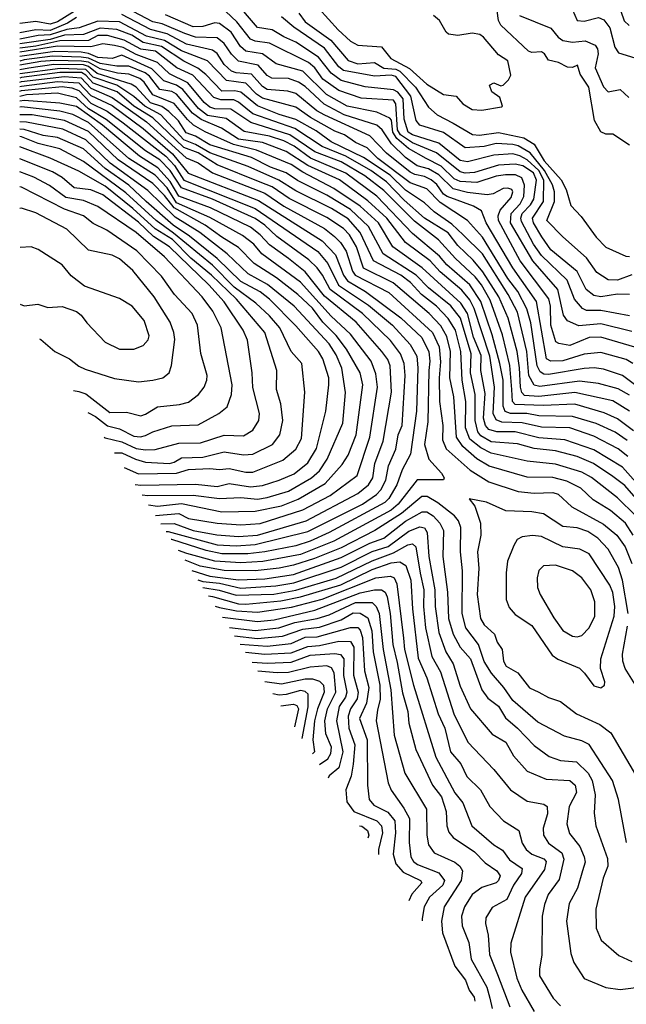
# Model space of a CAD drawing. Extents: x 1308313 to 1441400, y 959662 to 1036319.
# Tile 461 of 656: x 1398437 to 1400981, y 965365 to 969498. Entities that reach past the tile are written whole.
import ezdxf

# ---------------------------------------------------------------- set-up
doc = ezdxf.new("R2010")
doc.units = 0

msp = doc.modelspace()

# ---------------------------------------------------------------- linework, layer by layer
at = {"layer": '0CON10XD'}
for points in [[(1401065, 968109.8), (1400875, 968165.8), (1400825, 968163.9), (1400745, 968130), (1400698.1, 968138.1), (1400685.8, 968145.8), (1400664.1, 968215), (1400663.6, 968295), (1400655.9, 968325.9), (1400536.4, 968485), (1400444.6, 968655), (1400443.4, 968675), (1400452, 968698), (1400498.1, 968751.9), (1400505.9, 968775.9), (1400500.7, 968785), (1400485, 968791), (1400465, 968788.8), (1400423.4, 968766.6), (1400397.8, 968762.2), (1400315, 968772.8), (1400255, 968787.8), (1400195, 968847.2), (1400151.6, 968871.6), (1400104.3, 968885), (1400055, 968919.2), (1399996.6, 968976.6), (1399957.5, 969035), (1399935.1, 969055.1), (1399798.3, 969098.3), (1399713.4, 969143.4), (1399635, 969216.8), (1399605.9, 969235.9), (1399565, 969250.2), (1399495, 969252.6), (1399475, 969263.5), (1399437.1, 969307.1), (1399355, 969323.9), (1399325, 969352.7), (1399295, 969398.4), (1399265, 969421.6), (1399175, 969424.9), (1399129.1, 969439.1), (1399035, 969479.8), (1398995, 969488.9), (1398885.8, 969545.8)], [(1400995, 968344.3), (1400945, 968345.2), (1400875, 968335.2), (1400845, 968339.6), (1400812.4, 968365), (1400775, 968440.5), (1400665, 968532.5), (1400627, 968587), (1400591.7, 968645), (1400587.8, 968665), (1400633.8, 968735), (1400635.8, 968824.2), (1400614.1, 968865), (1400565, 968910.1), (1400535, 968926.6), (1400505, 968934.3), (1400425, 968929.7), (1400315, 968900.9), (1400285, 968906.9), (1400195, 968979.9), (1400085, 969013.8), (1400066.6, 969025), (1400050.1, 969080.1), (1400045.3, 969165), (1400023.7, 969193.7), (1400005, 969203.6), (1399886, 969216), (1399785, 969242.6), (1399743.2, 969273.2), (1399690.6, 969340.6), (1399595, 969402.9), (1399545.1, 969425.1), (1399495.4, 969455.4), (1399435, 969464.8), (1399335, 969583.1)], [(1399691.6, 969545), (1399772.9, 969455), (1399825, 969407.3), (1399855, 969390.8), (1399955, 969383.1), (1399994.3, 969334.3), (1400072.6, 969292.6), (1400145, 969227), (1400215, 969183.1), (1400267.1, 969177.1), (1400295, 969144.2), (1400335, 969120.5), (1400375, 969118.5), (1400458.3, 969131.7), (1400462.5, 969135), (1400450.7, 969170.7), (1400416.7, 969195), (1400407, 969223), (1400425, 969233.3), (1400455, 969220), (1400465, 969222.5), (1400487.5, 969245), (1400497.5, 969265), (1400483.8, 969325), (1400445, 969350), (1400381.9, 969425), (1400366.9, 969435), (1400335, 969441.5), (1400275, 969431.9), (1400235, 969437.6), (1400225.2, 969445.2), (1400197.8, 969495), (1400172.7, 969515)], [(1400995, 968970.5), (1400925, 969017.3), (1400895, 969017.5), (1400875, 969027.2), (1400847.8, 969075), (1400824.3, 969215), (1400788.5, 969268.5), (1400777.2, 969307.2), (1400755, 969297.3), (1400735, 969298.2), (1400697.4, 969317.4), (1400655, 969328.5), (1400637.8, 969355), (1400625, 969363), (1400585, 969359.5), (1400571.1, 969365), (1400454.4, 969475), (1400445.5, 969495), (1400435, 969565.5)], [(1400944.5, 969574.5), (1400972.8, 969492.8), (1400993.6, 969473.6)], [(1398665, 969531.7), (1398595, 969488.3), (1398565, 969479.2), (1398505, 969490.1), (1398437, 969481.3)], [(1398675, 969507.4), (1398636.9, 969483.1), (1398565, 969452.5), (1398505, 969455.4), (1398437, 969443.1)], [(1401008.4, 968055), (1400981.3, 968071.3), (1400875, 968100.3), (1400805, 968093.9), (1400715, 968066.2), (1400665, 968064.3), (1400646.7, 968075), (1400604.7, 968314.7), (1400505, 968456), (1400393.1, 968645), (1400373.4, 968695), (1400340.4, 968715), (1400230.4, 968755), (1400215, 968766.1), (1400186.5, 968806.5), (1400162.8, 968825), (1400135, 968840.3), (1400095, 968847.8), (1400075, 968857.9), (1399975, 968937.8), (1399905, 969010.9), (1399716.7, 969096.7), (1399683.5, 969115), (1399595, 969188.6), (1399562.2, 969197.8), (1399475, 969204.1), (1399455, 969218), (1399408.8, 969268.8), (1399345, 969274.2), (1399325, 969282.2), (1399295, 969309.8), (1399265.3, 969355.3), (1399245, 969369.3), (1399136.7, 969395), (1399055, 969438.1), (1398985, 969456), (1398865, 969518.9)], [(1401005, 968188.7), (1400875, 968221.6), (1400782.5, 968212.5), (1400734, 968234), (1400717.3, 968257.3), (1400694.8, 968365), (1400588.9, 968485), (1400495.9, 968645), (1400497.8, 968685), (1400536.4, 968725), (1400551.2, 968755), (1400553.8, 968803.8), (1400543.7, 968833.7), (1400516.2, 968846.2), (1400475, 968846.2), (1400435, 968840.5), (1400355, 968814.2), (1400285, 968818.7), (1400259.6, 968829.6), (1400205, 968882.6), (1400141.4, 968915), (1400067.8, 968957.8), (1400018.8, 968998.8), (1400002.7, 969025), (1399995.8, 969075.8), (1399989.5, 969085), (1399935, 969109.5), (1399810.8, 969135), (1399724.2, 969184.2), (1399625, 969281.2), (1399513, 969313), (1399455, 969354.6), (1399385, 969365.7), (1399362.7, 969385), (1399323.8, 969445), (1399275, 969481.9), (1399255, 969485.2), (1399205, 969469.2), (1399165, 969467.5), (1399048.2, 969518.2)], [(1400995, 968254.5), (1400875, 968277.9), (1400815, 968277), (1400797.2, 968285), (1400763.6, 968325), (1400733.3, 968405), (1400625, 968507.4), (1400592.6, 968555), (1400541.3, 968651.3), (1400538.3, 968665), (1400545, 968684.8), (1400580, 968720), (1400594, 968745), (1400605.1, 968824.9), (1400592.3, 968855), (1400547.2, 968885), (1400515, 968891.9), (1400445, 968887.3), (1400345, 968856.9), (1400305, 968853.9), (1400285, 968858.5), (1400185, 968938.4), (1400085, 968980.7), (1400033.9, 969015), (1400022.2, 969035), (1400014.8, 969145), (1400005, 969159.7), (1399869, 969169), (1399775, 969200.3), (1399708.4, 969248.4), (1399675, 969295.5), (1399647.9, 969317.9), (1399485, 969398.5), (1399425, 969407.2), (1399405.7, 969415.7), (1399348.4, 969488.4), (1399301.8, 969531.8)], [(1401005, 968426.7), (1400945, 968404.3), (1400905, 968406.1), (1400857.3, 968437.3), (1400815, 968498.4), (1400715, 968586.5), (1400648.1, 968655), (1400680.5, 968735), (1400680.2, 968775), (1400672.2, 968805), (1400638.9, 968865), (1400578.4, 968938.4), (1400528.4, 968968.4), (1400505, 968974), (1400435, 968977.7), (1400385, 968965.6), (1400305, 968960.6), (1400214.2, 969024.2), (1400115, 969055.7), (1400100.4, 969075), (1400077.4, 969177.4), (1400015, 969259.9), (1399995, 969264.7), (1399925, 969260.4), (1399795, 969284), (1399775, 969299.7), (1399715, 969378), (1399586.7, 969466.7), (1399535, 969510)], [(1399607.6, 969525), (1399635, 969488.3), (1399741.3, 969411.3), (1399815, 969326.2), (1399855, 969312.4), (1399925, 969317.7), (1399963.7, 969293.7), (1400015, 969289.6), (1400031.5, 969281.5), (1400096.5, 969215), (1400151.1, 969131.1), (1400188.3, 969098.3), (1400255, 969063.8), (1400336, 969016), (1400365, 969012.8), (1400445, 969024.9), (1400552, 969002), (1400595, 968975.4), (1400637.4, 968905), (1400708.5, 968825), (1400729, 968785), (1400748.3, 968718.3), (1400792.4, 968672.4), (1400855, 968584.6), (1400895, 968543.6), (1400980, 968505), (1400995, 968503.6)], [(1400533.8, 969515), (1400665, 969462.1), (1400695, 969424.7), (1400715, 969411), (1400755, 969403.9), (1400808.5, 969408.5), (1400850.8, 969390.8), (1400860.9, 969375), (1400863, 969355), (1400850.3, 969295), (1400885.9, 969215.9), (1400905, 969194.6), (1400955, 969204.6), (1400991.6, 969171.6)], [(1400755, 969538.9), (1400775, 969493.9), (1400805, 969491.7), (1400865, 969506.7), (1400887.5, 969497.5), (1400912.9, 969462.9), (1400932.7, 969382.7), (1400948.5, 969358.5), (1401035, 969332.4)], [(1401175, 967846.5), (1400965, 968004.8), (1400885, 968030.8), (1400846.2, 968036.1), (1400804.5, 968034.5), (1400655, 968009.2), (1400635, 968010.2), (1400619.6, 968019.6), (1400607.1, 968045), (1400581.1, 968225), (1400564.6, 968284.6), (1400526.4, 968356.4), (1400485, 968411), (1400378.8, 968585), (1400315.1, 968655.1), (1400200, 968730), (1400145, 968788.2), (1400075, 968813.7), (1399939.6, 968915), (1399895, 968959.6), (1399845, 968982.5), (1399798.9, 969015), (1399759.4, 969029.4), (1399656.6, 969086.6), (1399595, 969130.6), (1399455, 969168.3), (1399430.3, 969185), (1399385, 969231.6), (1399305, 969242.9), (1399224.5, 969324.5), (1399115, 969367.5), (1399045, 969410.2), (1398968.8, 969428.8), (1398855, 969488.7), (1398765, 969491.2), (1398686.6, 969463.4), (1398635, 969456.5), (1398565, 969433.9), (1398515, 969431.4), (1398437, 969415.9)], [(1400995, 967922), (1400947.9, 967947.9), (1400865, 967971), (1400785, 967980), (1400618.7, 967958.7), (1400594.3, 967964.3), (1400573, 968005), (1400564.3, 968105), (1400525, 968270), (1400486, 968345), (1400377.9, 968515), (1400296.7, 968595), (1400249.7, 968639.7), (1400175, 968691.2), (1400135, 968729.3), (1400055, 968782.7), (1399990.3, 968845), (1399878.7, 968918.7), (1399743.7, 968985), (1399680.8, 969030.8), (1399595, 969079.1), (1399525, 969099.5), (1399435, 969136.8), (1399365, 969193.1), (1399339.2, 969199.2), (1399285, 969198.4), (1399217.7, 969267.7), (1399183.6, 969293.6), (1399125, 969323.5), (1399031.8, 969385), (1398955, 969402.2), (1398907.8, 969432.2), (1398845, 969456.3), (1398775, 969461.7), (1398704.8, 969435.2), (1398625, 969432.1), (1398565, 969415.1), (1398437.1, 969396.9)], [(1400994.4, 967855), (1400925, 967898.2), (1400765, 967932.6), (1400615, 967916.3), (1400555, 967920.5), (1400543.8, 967933.8), (1400537.7, 967955), (1400533.6, 968036.4), (1400523.8, 968105), (1400485.8, 968245), (1400446.5, 968335), (1400379, 968439), (1400338.5, 968488.5), (1400275, 968550.2), (1400233.6, 968603.5), (1400135, 968665.1), (1400050.2, 968740.2), (1399975, 968817.8), (1399909.6, 968865), (1399805, 968924.4), (1399705.8, 968965.8), (1399590.9, 969040.9), (1399415, 969102.3), (1399385, 969126), (1399355, 969152), (1399335, 969161.1), (1399281, 969161), (1399250.9, 969170.9), (1399163.7, 969265), (1399095.8, 969295.8), (1399006.8, 969365), (1398945, 969374.5), (1398875, 969411.8), (1398805, 969430.7), (1398765, 969430.8), (1398725, 969410), (1398605, 969408.5), (1398505, 969386.3), (1398437.1, 969378)], [(1401011.7, 967771.7), (1400945, 967822.7), (1400888.4, 967848.4), (1400765, 967884.3), (1400632.1, 967877.9), (1400515, 967883), (1400503.4, 967895), (1400500.8, 967945), (1400493.4, 968046.6), (1400461.5, 968175), (1400410.1, 968320.1), (1400373.8, 968385), (1400347.9, 968417.9), (1400264.8, 968494.8), (1400193.2, 968573.2), (1400092.6, 968652.7), (1399965, 968780.9), (1399885, 968842.4), (1399785, 968901.6), (1399675, 968943.8), (1399570.6, 969015), (1399406.7, 969066.7), (1399322.4, 969122.4), (1399255, 969123.6), (1399235, 969130.8), (1399210.3, 969150.3), (1399142.8, 969232.8), (1399065, 969270.4), (1399015, 969317.7), (1398925, 969351), (1398870.7, 969380.7), (1398835, 969389.7), (1398785, 969396.1), (1398736, 969384), (1398596, 969386), (1398437.1, 969361.7)], [(1400985, 967731.5), (1400935, 967766.7), (1400855, 967803.7), (1400755, 967831.8), (1400615, 967835.3), (1400564.7, 967844.7), (1400495, 967845.3), (1400473.4, 967853.4), (1400465.4, 967875.4), (1400464.5, 967985), (1400451.2, 968055), (1400418.5, 968175), (1400370.5, 968315), (1400325.4, 968385), (1400229, 968469), (1400198.4, 968505), (1400085, 968600), (1399935, 968757.3), (1399805, 968853.8), (1399656.6, 968916.6), (1399587.5, 968967.5), (1399545, 968989.6), (1399485, 969009.3), (1399378.6, 969028.6), (1399302.6, 969082.6), (1399225, 969095.4), (1399186.7, 969125), (1399121.4, 969205), (1399095, 969222.5), (1399041, 969241), (1398990.8, 969290.8), (1398865, 969348.9), (1398825, 969334.4), (1398765, 969339.7), (1398726.2, 969356.2), (1398695, 969361.5), (1398585, 969364), (1398437.1, 969343.5)], [(1400987.7, 967665), (1400947.2, 967697.2), (1400845, 967750.3), (1400745, 967784.6), (1400625, 967787.6), (1400545, 967806.1), (1400458.9, 967808.9), (1400435, 967818.1), (1400423.1, 967845), (1400429.1, 967955), (1400409.2, 968085), (1400342.9, 968285), (1400325, 968322.6), (1400292, 968362), (1400199.9, 968439.9), (1400158.3, 968485), (1400055, 968562.4), (1399976.4, 968665), (1399897, 968737), (1399778.3, 968825), (1399645, 968886), (1399555, 968944.6), (1399455, 968982.3), (1399355, 968996.1), (1399282.7, 969042.7), (1399198.2, 969078.2), (1399162.4, 969105), (1399095, 969184.7), (1399075, 969195.8), (1399024.5, 969205), (1398981.3, 969261.3), (1398962.8, 969275), (1398895, 969302.6), (1398845, 969302.2), (1398775, 969313.3), (1398725, 969335.6), (1398695, 969340.8), (1398575, 969344.5), (1398455, 969328.6), (1398437.2, 969324)], [(1401065, 967508.2), (1400965, 967619.5), (1400845, 967692.1), (1400724, 967734), (1400615, 967743.3), (1400515, 967768.7), (1400437.9, 967767.9), (1400405, 967777.7), (1400391.4, 967795), (1400382.9, 967825), (1400389, 967929), (1400370.6, 968025), (1400372, 968088), (1400341.1, 968165), (1400315.2, 968265.2), (1400287.6, 968307.6), (1400125.7, 968455.7), (1400001.5, 968545), (1399942.2, 968645), (1399865, 968715.8), (1399755, 968789.4), (1399625, 968857.1), (1399575, 968890.2), (1399430.1, 968950.1), (1399333.3, 968973.3), (1399215, 969027.3), (1399165.6, 969055.6), (1399140.7, 969079.3), (1399085, 969145.4), (1398995, 969182.6), (1398959.2, 969235), (1398940.3, 969250.3), (1398895, 969268.9), (1398846.6, 969273.4), (1398775, 969290.9), (1398725, 969318.8), (1398696.3, 969323.7), (1398585, 969327.1), (1398525, 969322.6), (1398437.2, 969307)], [(1401099.6, 967399.6), (1400975, 967543), (1400925, 967580.6), (1400843.7, 967635), (1400775, 967664.6), (1400685, 967688.6), (1400595, 967697.6), (1400525, 967717.6), (1400415, 967726), (1400370.7, 967750.7), (1400358.2, 967768.2), (1400347, 967815), (1400347.8, 967925), (1400328.3, 968015), (1400331.3, 968095), (1400285.2, 968244.8), (1400245, 968296.2), (1400152.1, 968372.1), (1400099.3, 968425), (1399961, 968515), (1399899.8, 968629.8), (1399825, 968700.7), (1399725, 968761.8), (1399602.6, 968822.6), (1399555, 968854.9), (1399488.8, 968878.8), (1399409.8, 968919.8), (1399235, 968972.9), (1399175, 969008.2), (1399135, 969022.9), (1399102.7, 969072.7), (1399062.8, 969112.8), (1399033, 969133.1), (1398985, 969149.4), (1398925, 969214.3), (1398905, 969227.2), (1398762.5, 969272.5), (1398725, 969301.8), (1398705, 969307.7), (1398580.6, 969309.4), (1398475, 969294.7), (1398437.2, 969287.1)], [(1401021.9, 967415), (1400945, 967491), (1400835, 967576.5), (1400795, 967599.3), (1400685, 967632), (1400565.1, 967645.1), (1400415, 967677.9), (1400371.3, 967701.3), (1400325, 967737.2), (1400307.1, 967785), (1400307.8, 967895), (1400292.6, 967985), (1400286.6, 968105), (1400264.9, 968195), (1400234.3, 968244.3), (1400185, 968295.4), (1400122.4, 968345), (1400075.5, 968395), (1400036.1, 968426.1), (1399921.1, 968485), (1399864.9, 968605), (1399815, 968661.4), (1399745, 968705.6), (1399595, 968778.8), (1399523.6, 968823.6), (1399395, 968882), (1399235, 968938.9), (1399175, 968974.5), (1399125, 968994.1), (1399028.4, 969098.4), (1398961.7, 969135), (1398915.6, 969175), (1398845, 969223.3), (1398745, 969256.9), (1398715, 969288.2), (1398606.6, 969293.4), (1398437.2, 969270.4)], [(1401009.9, 967335), (1400977.8, 967385), (1400915, 967437.4), (1400842.7, 967482.7), (1400791, 967531), (1400731.2, 967561.2), (1400673.5, 967576.5), (1400565, 967578.2), (1400406.2, 967623.8), (1400355, 967655.2), (1400296, 967706), (1400268.7, 967745), (1400257.6, 967915), (1400241.6, 967995), (1400243.8, 968105), (1400228.8, 968168.8), (1400203.3, 968213.3), (1400154.1, 968264.1), (1400003.8, 968393.8), (1399879.3, 968455), (1399849.1, 968545), (1399819.9, 968595), (1399795, 968621.1), (1399725, 968667.4), (1399566.8, 968746.8), (1399496.3, 968796.3), (1399446.2, 968816.2), (1399265, 968888), (1399185, 968939.6), (1399125, 968960.8), (1398995.8, 969085.8), (1398915.1, 969135), (1398845.9, 969195), (1398745, 969231.5), (1398713.9, 969265), (1398695.5, 969275.5), (1398605, 969275.8), (1398445, 969255), (1398437.3, 969252.3)], [(1398437.3, 969235.2), (1398445, 969237.7), (1398625, 969259.1), (1398695, 969253.9), (1398735, 969210.1), (1398825, 969171.5), (1398969.3, 969069.3), (1399135, 968917.5), (1399185, 968897.3), (1399245, 968855.5), (1399465, 968769.3), (1399545, 968715.1), (1399715, 968621.7), (1399757.9, 968587.9), (1399783, 968563), (1399806.4, 968526.4), (1399832.7, 968442.7), (1399844.5, 968425), (1399985, 968353.2), (1400168.3, 968185), (1400196.2, 968125), (1400201.9, 968061.9), (1400196, 967995), (1400197.8, 967895), (1400211.5, 967795), (1400210.4, 967735), (1400226.4, 967696.4), (1400327.1, 967607.1), (1400405, 967557.9), (1400527.8, 967517.8), (1400595, 967510.2), (1400672.9, 967512.9), (1400695, 967506.7), (1400753.4, 967453.4), (1400885, 967380), (1400941.3, 967335), (1400976.4, 967285), (1401004.6, 967215)], [(1398437.3, 969217.2), (1398445, 969219.4), (1398595, 969238.3), (1398685, 969232.3), (1398735, 969179.5), (1398825, 969137.8), (1398955, 969041.6), (1399077.5, 968935), (1399143.9, 968853.9), (1399438.3, 968738.3), (1399705, 968569.7), (1399761.2, 968511.2), (1399795.6, 968425), (1399811.4, 968401.4), (1399887.5, 968357.6), (1400036, 968246), (1400123.3, 968163.3), (1400153.6, 968103.6), (1400157.6, 968065), (1400153.6, 968025), (1400149.5, 967810.5), (1400135.4, 967715), (1400153.3, 967653.3), (1400206.7, 967595), (1400216.9, 967575), (1400214, 967566), (1400104, 967566), (1400023.9, 967465), (1399995, 967439), (1399755, 967309.7), (1399615, 967253.8), (1399456.5, 967223.5), (1399365, 967218.9), (1399255, 967225.1), (1399137.5, 967257.5), (1399103.5, 967270)], [(1398437.3, 969198.4), (1398445, 969200.2), (1398615, 969216.7), (1398655, 969212.2), (1398685, 969201.2), (1398735, 969147.7), (1398803.9, 969113.9), (1398870.5, 969065), (1399049.4, 968925), (1399086.2, 968886.2), (1399125, 968824.5), (1399425, 968705.9), (1399687, 968525), (1399729.6, 968475), (1399773.5, 968383.5), (1399899.6, 968299.6), (1400001.2, 968215), (1400075.2, 968135), (1400102.1, 968085), (1400106.5, 968036.5), (1400101.7, 967855), (1400075.7, 967674.3), (1400041, 967609), (1400018.7, 967545), (1399985, 967488), (1399967.9, 967472.1), (1399735, 967345.9), (1399655, 967308.8), (1399595, 967290), (1399465, 967264.5), (1399393.3, 967256.7), (1399285, 967256.5), (1399219.7, 967269.7), (1399075, 967316.5), (1399072.9, 967316.7)], [(1399051.4, 967349.4), (1399060.3, 967349.7), (1399265, 967294.4), (1399345, 967289.4), (1399425, 967294.9), (1399645, 967349.2), (1399875.2, 967465), (1399933.6, 967505), (1399951.3, 967525), (1399972, 967565), (1399983.3, 967625), (1400015.2, 967695), (1400024.6, 967755), (1400040.7, 967795), (1400053.7, 968005), (1400049.7, 968055), (1400034.3, 968095), (1399992, 968152), (1399874.5, 968265), (1399739.3, 968365), (1399706.4, 968425), (1399685, 968455.9), (1399650, 968490), (1399515, 968587.5), (1399465.2, 968635.2), (1399425, 968663.6), (1399245, 968743.8), (1399115, 968791.5), (1399068.1, 968865), (1399025, 968908.9), (1398965, 968946.9), (1398799.1, 969079.1), (1398725, 969123.6), (1398675, 969169.5), (1398595, 969188.8), (1398465, 969182.3), (1398437.4, 969176)], [(1399029.6, 967382.5), (1399085, 967382.7), (1399165, 967353.3), (1399264.1, 967335.9), (1399355, 967329.4), (1399435, 967334.5), (1399639.2, 967395), (1399855, 967509.4), (1399899.8, 967545), (1399918.3, 967575), (1399926.4, 967635), (1399961.3, 967728.7), (1399996.6, 967935), (1399991, 968045), (1399981, 968071), (1399956.3, 968105), (1399847.6, 968227.6), (1399715, 968337.7), (1399635, 968439.8), (1399564.8, 968495), (1399485, 968552.4), (1399445, 968595.2), (1399405, 968626.9), (1399237.9, 968707.9), (1399105, 968757.1), (1399068.3, 968818.3), (1399016.3, 968876.3), (1398939, 968925), (1398784.4, 969055), (1398675, 969134), (1398605, 969147.7), (1398455, 969158.8), (1398437.4, 969155.9)], [(1399007.1, 967416.7), (1399105, 967425.1), (1399145, 967404.3), (1399265, 967384.6), (1399365, 967377.1), (1399445, 967384), (1399625, 967440.9), (1399739.6, 967500.4), (1399852.9, 967585), (1399904.9, 967745.1), (1399937.5, 967955), (1399931, 968011), (1399911.3, 968065), (1399825, 968178.3), (1399743.4, 968253.4), (1399615, 968395.8), (1399452.5, 968515), (1399419.3, 968555), (1399371.5, 968591.5), (1399235, 968667.6), (1399095, 968729.6), (1399055, 968792.6), (1399005, 968845.5), (1398895, 968915.8), (1398725, 969065.6), (1398660.5, 969100.5), (1398605, 969114), (1398445, 969131.4), (1398437.4, 969130.5)], [(1398977.3, 967462.1), (1399015, 967456.7), (1399115, 967467.1), (1399285, 967432.6), (1399425, 967434.9), (1399535, 967456.8), (1399604.4, 967485.6), (1399718.5, 967551.5), (1399789.6, 967630.4), (1399815, 967670.4), (1399848.2, 967755), (1399876.2, 967965), (1399864.8, 968015), (1399808, 968115), (1399765, 968172), (1399708.1, 968228.1), (1399665, 968287.5), (1399604.2, 968344.2), (1399513.9, 968413.9), (1399419.8, 968475), (1399355, 968542.2), (1399285.2, 968585.2), (1399214.8, 968635), (1399085, 968707.7), (1399045, 968760), (1398995, 968809.6), (1398850.1, 968910.1), (1398725, 969028.4), (1398625, 969074.9), (1398489, 969099), (1398437.5, 969098.5)], [(1398950.1, 967503.5), (1398975, 967501.3), (1399165, 967502), (1399275, 967488.3), (1399365, 967492.4), (1399435, 967486.1), (1399475, 967492.4), (1399565, 967518.8), (1399660.5, 967575), (1399694.8, 967605), (1399727.1, 967652.9), (1399791.7, 967805), (1399802.9, 967932.9), (1399788, 968035), (1399765, 968091.4), (1399735, 968136.8), (1399588.8, 968295), (1399476.5, 968386.5), (1399395, 968431.5), (1399307, 968515), (1399192.6, 968605), (1399089, 968669), (1398975, 968780.9), (1398816.2, 968895), (1398715, 968993.4), (1398617.6, 969037.6), (1398465, 969067.7), (1398437.5, 969068.8)], [(1398921.1, 967547.6), (1398945, 967544.5), (1399175, 967548.8), (1399265, 967538), (1399315, 967550.9), (1399405, 967536.7), (1399455, 967542.9), (1399525, 967564.5), (1399588, 967592), (1399645, 967638.3), (1399681.3, 967698.7), (1399721, 967855), (1399734.2, 967965), (1399733.3, 967995), (1399709, 968075), (1399689.8, 968105), (1399595, 968212.8), (1399485.1, 968325.1), (1399445, 968356.2), (1399365, 968398.5), (1399265.8, 968495.8), (1399149.2, 968589.2), (1399081.2, 968635), (1398967.4, 968735), (1398895, 968802.8), (1398795, 968873.5), (1398705, 968955.4), (1398595, 969002.8), (1398535, 969011.1), (1398456.3, 969036.3), (1398437.6, 969038.4)], [(1398874.8, 967618), (1398935, 967591.2), (1399095, 967594.6), (1399145, 967609.7), (1399235, 967613.7), (1399275, 967609.3), (1399315, 967614.2), (1399385, 967598.3), (1399415, 967598.4), (1399540.2, 967649.8), (1399595, 967695.9), (1399619.4, 967740.6), (1399632.5, 967935), (1399620, 968055), (1399575.3, 968105), (1399527.6, 968205), (1399485, 968254.8), (1399427.8, 968307.8), (1399336.4, 968375), (1399245, 968467.7), (1399081.9, 968601.9), (1399009.1, 968655), (1398881.6, 968771.6), (1398705, 968902.2), (1398604.8, 968955.2), (1398515, 968977.8), (1398445, 969006), (1398437.6, 969007.1)], [(1398834.5, 967679.3), (1398865, 967680.3), (1398922.7, 967652.7), (1398965, 967640.1), (1399065, 967635.1), (1399085, 967640.9), (1399115, 967658.9), (1399205, 967661.9), (1399295, 967684.5), (1399375, 967671.6), (1399415, 967674), (1399497.8, 967715), (1399527.9, 967755), (1399540, 967815), (1399532.6, 967885), (1399514.2, 967945), (1399515.9, 968025), (1399465.6, 968185), (1399346, 968325), (1399241.5, 968425), (1399155, 968497.2), (1399077.3, 968575), (1399005, 968620.4), (1398912.1, 968705), (1398795, 968799.5), (1398685, 968862.4), (1398565, 968916.9), (1398437.7, 968964.5)], [(1398791.1, 967745.4), (1398795, 967742.5), (1398865, 967725.8), (1398925, 967698.4), (1398965, 967692.4), (1399005, 967694.5), (1399105, 967721.1), (1399195, 967722.2), (1399295, 967754.4), (1399375, 967751.6), (1399414.8, 967775.2), (1399440, 967815), (1399443.3, 967845), (1399415, 967953.8), (1399412.6, 968015), (1399392.8, 968152.8), (1399374.4, 968195), (1399294.1, 968314.1), (1399229.6, 968385), (1399064.6, 968545), (1398998.1, 968588.1), (1398935, 968648), (1398785, 968762.6), (1398735, 968783.4), (1398665, 968791.7), (1398615.7, 968835), (1398575, 968859.3), (1398437.7, 968913.4)], [(1398723.3, 967848.5), (1398725, 967848.1), (1398755, 967832.4), (1398805, 967792.8), (1398855, 967780), (1398915, 967750.5), (1398943.5, 967746.5), (1398965, 967752.5), (1398995, 967768.4), (1399075, 967793.9), (1399185, 967797.6), (1399272.2, 967845), (1399307, 967873), (1399325.3, 967925), (1399328.4, 967965), (1399282.2, 968205), (1399247.6, 968275), (1399201.7, 968335), (1399045, 968502.7), (1398925, 968604.8), (1398765, 968714.4), (1398705, 968738.4), (1398630.9, 968750.9), (1398562.3, 968802.3), (1398496.7, 968836.7), (1398437.8, 968859.4)], [(1398662.6, 967940.9), (1398685, 967937.5), (1398715, 967926.9), (1398815, 967848.6), (1398885, 967851.1), (1398945, 967835.5), (1398965, 967842.3), (1399015, 967872.8), (1399107.8, 967882.2), (1399145, 967892.9), (1399187.5, 967925), (1399210.4, 967955), (1399222.3, 967985), (1399223.3, 968005), (1399196.9, 968096.9), (1399182.4, 968215), (1399160.3, 968265), (1399085.7, 968345), (1399031.8, 968421.8), (1398928.2, 968528.2), (1398802.3, 968615), (1398745, 968642.7), (1398704.6, 968675), (1398625, 968702.7), (1398445, 968795.2), (1398437.9, 968796.3)], [(1398520.1, 968157.7), (1398525.6, 968155.6), (1398585, 968105.5), (1398646, 968075), (1398685, 968043.3), (1398711.6, 968031.6), (1398835, 967992.3), (1398935, 967977.6), (1398995, 967984.7), (1399037.5, 967995), (1399064, 968016), (1399074.1, 968045.9), (1399087, 968155), (1399083.9, 968185), (1399067.8, 968227.8), (1399001.6, 968335), (1398912, 968445), (1398855, 968494.1), (1398825, 968510), (1398725, 968530.8), (1398635, 968618.2), (1398505, 968686.7), (1398445, 968706.7), (1398438, 968705.7)], [(1398438.6, 968303.5), (1398455, 968297.1), (1398513.4, 968303.4), (1398555, 968289.5), (1398615, 968293.5), (1398675, 968272.5), (1398695, 968258), (1398718.6, 968225), (1398795.6, 968145), (1398855, 968114.7), (1398915, 968114.5), (1398955, 968130.5), (1398976.4, 968153.6), (1398979.4, 968170.6), (1398958.9, 968235), (1398908.5, 968295), (1398855, 968328.2), (1398708.9, 968378.9), (1398653.2, 968423.2), (1398615, 968468.8), (1398515, 968533.7), (1398484.7, 968544.7), (1398438.3, 968542.1)], [(1400981.6, 966045), (1400949.2, 966225), (1400923.6, 966305), (1400825, 966455.3), (1400795, 966470.8), (1400721.5, 966491.5), (1400609.8, 966549.8), (1400505, 966640.3), (1400468.3, 966695), (1400415.7, 966755), (1400384.8, 966804.8), (1400361.3, 966875), (1400307.9, 966945), (1400292.7, 967005), (1400294.5, 967184.5), (1400286.4, 967265), (1400287, 967367), (1400276.9, 967395), (1400261, 967415), (1400190.6, 967470.6), (1400146.2, 967496.2), (1400123.8, 967496.2), (1400038.8, 967425), (1399925.9, 967354.1), (1399785, 967281.4), (1399673, 967237), (1399585, 967207.9), (1399525, 967195.7), (1399425, 967185.1), (1399295, 967186.1), (1399194.4, 967204.4), (1399130.6, 967228.8)], [(1400988.9, 967005), (1400965.9, 967145.9), (1400948.4, 967198.4), (1400904.8, 967275), (1400861.9, 967321.9), (1400819.7, 967349.7), (1400775, 967365.5), (1400715, 967371.2), (1400634, 967424), (1400585, 967432), (1400476.4, 967436.4), (1400395, 967473.3), (1400322.5, 967487.5), (1400346.4, 967456.4), (1400370, 967385), (1400370.8, 967335), (1400357.2, 967265), (1400363.2, 967195), (1400355.6, 967085), (1400370.2, 966985), (1400385, 966958), (1400428.8, 966918.8), (1400440, 966885), (1400460.9, 966855), (1400466.1, 966805), (1400477.5, 966785), (1400526.8, 966756.8), (1400575, 966694), (1400614.4, 966675.6), (1400655, 966652.9), (1400705, 966636.9), (1400772.2, 966585), (1400869.9, 966539.9), (1400916.2, 966505), (1401034.1, 966305)], [(1399159.2, 967185.4), (1399235, 967162.2), (1399355, 967147.2), (1399465, 967151.5), (1399585, 967169.9), (1399785, 967240.1), (1399905, 967301.2), (1399965, 967322.1), (1400055, 967393.6), (1400125, 967432.7), (1400145, 967431.8), (1400170.9, 967415), (1400198.7, 967385), (1400214.2, 967354.2), (1400211.7, 967245), (1400230.9, 967095), (1400235.9, 966985), (1400255, 966919.1), (1400284.8, 966865), (1400328, 966815), (1400375.3, 966685), (1400400.3, 966650.3), (1400445, 966616.5), (1400475, 966567.2), (1400525, 966524.7), (1400595, 966451.2), (1400658.2, 966405), (1400705, 966388.1), (1400772.9, 966382.9), (1400821.6, 966335), (1400837.7, 966305), (1400851, 966245), (1400847.1, 966167.1), (1400854.1, 966115), (1400902.2, 965977.8), (1400903.8, 965945), (1400884.2, 965895), (1400853.3, 965765), (1400855.4, 965685), (1400875.5, 965635), (1400949.9, 965569.9), (1401005, 965545.3)], [(1399184.3, 967147.1), (1399205, 967140), (1399275, 967132.3), (1399365, 967112.3), (1399511.3, 967121.3), (1399586.5, 967135), (1399785, 967200.3), (1399915, 967265.7), (1399982.7, 967287.3), (1400068.7, 967351.3), (1400115, 967370), (1400134.5, 967364.5), (1400145.8, 967345), (1400153.1, 967245), (1400178.6, 967105), (1400179.4, 967035), (1400195.5, 966925.5), (1400224.8, 966845), (1400254.8, 966795), (1400285, 966700.5), (1400328, 966605), (1400419.3, 966499.3), (1400475.4, 966465.4), (1400507.6, 966407.6), (1400565, 966343.3), (1400645, 966309.8), (1400745, 966305.2), (1400767.5, 966285), (1400773, 966255), (1400741.3, 966195), (1400732.4, 966122.4), (1400742.5, 966082.5), (1400787.1, 966027.1), (1400804.8, 965985), (1400808.3, 965961.7), (1400797.2, 965925), (1400776.5, 965853.5), (1400741.5, 965788.5), (1400730.6, 965715), (1400748.1, 965578.1), (1400761.1, 965541.1), (1400804.1, 965474.1), (1400895.7, 965435.7), (1400955, 965428.1), (1401055, 965440.5)], [(1400875, 966694.3), (1400889.2, 966705), (1400891.4, 966718.6), (1400873.8, 966775), (1400874.7, 966815), (1400930.2, 966995), (1400933.3, 967035), (1400924.3, 967094.3), (1400912.9, 967125), (1400825.5, 967255.5), (1400785.9, 967275.9), (1400715, 967284.8), (1400625, 967328.3), (1400587.6, 967332.4), (1400545, 967328), (1400523.7, 967316.3), (1400508.9, 967291.1), (1400483.3, 967225), (1400476.9, 967176.9), (1400476.8, 967065), (1400490.1, 967030.1), (1400515, 967001.9), (1400584.5, 966955), (1400670.2, 966830.2), (1400693.9, 966813.9), (1400785, 966775.5), (1400805.9, 966755.9), (1400845, 966702.5), (1400875, 966694.3)], [(1399205.6, 967114.7), (1399273.3, 967103.3), (1399345, 967081.9), (1399502.8, 967087.2), (1399595, 967103.4), (1399765, 967154), (1399915, 967227.2), (1400005, 967260.1), (1400065, 967293.9), (1400085, 967298.3), (1400098.7, 967285), (1400117.3, 967175), (1400132.4, 967105), (1400130, 967035), (1400138.7, 966945), (1400165.7, 966825.7), (1400201.5, 966761.5), (1400257.4, 966585), (1400316.4, 966465), (1400425, 966351.5), (1400495.5, 966265.5), (1400565, 966218.4), (1400635.3, 966205.3), (1400650, 966195), (1400650.2, 966165), (1400632.8, 966105), (1400634.2, 966075), (1400655, 966041.4), (1400710.5, 966000.5), (1400719.4, 965975), (1400700.1, 965889.9), (1400653.9, 965826.1), (1400638.4, 965785), (1400628.6, 965735), (1400627.3, 965572.7), (1400616.7, 965513.3), (1400617.7, 965485), (1400675, 965391.1), (1400705, 965359.2)], [(1399228.4, 967080), (1399245, 967077.1), (1399355, 967046.7), (1399385, 967045.1), (1399531.7, 967058.3), (1399615, 967074.9), (1399783.7, 967126.3), (1399915, 967189.6), (1399995, 967218), (1400032.1, 967222.1), (1400057.1, 967207.1), (1400077.6, 967145), (1400084.3, 967025.7), (1400108, 966818), (1400144.8, 966735), (1400192.8, 966585), (1400220.3, 966525), (1400243.3, 966425), (1400286.6, 966375), (1400312.2, 966322.2), (1400369.7, 966265), (1400408.9, 966195), (1400466, 966136), (1400530.4, 966095), (1400545, 966041.9), (1400560.8, 966015), (1400585, 965996), (1400635, 965976.7), (1400644.8, 965965), (1400638.3, 965931.7), (1400557.1, 965815), (1400497.6, 965622.4), (1400495.3, 965585), (1400522.5, 965475), (1400543.5, 965425), (1400594.7, 965335)], [(1400775, 966907.1), (1400795, 966912.9), (1400825, 966945.5), (1400848.9, 966995), (1400849.5, 967055), (1400832.1, 967105), (1400795, 967155.3), (1400755, 967184), (1400685, 967208.7), (1400634, 967205), (1400615, 967185.8), (1400607.7, 967155), (1400609.3, 967115), (1400620.7, 967085), (1400677.1, 966987.1), (1400715, 966934.6), (1400755, 966910.4), (1400775, 966907.1)], [(1399257, 967036.5), (1399275, 967030.6), (1399346.4, 967016.4), (1399435, 967011.7), (1399577.6, 967032.4), (1399705, 967065.4), (1399931.3, 967155), (1399992.7, 967162.7), (1400007.6, 967155), (1400019.5, 967129.5), (1400047.3, 966902.7), (1400051.3, 966855), (1400089.4, 966705), (1400182.7, 966402.7), (1400262.5, 966252.5), (1400295, 966211.5), (1400333.9, 966115), (1400425, 966035.3), (1400462, 966012), (1400491.8, 965971.8), (1400544.2, 965935), (1400541.3, 965915), (1400508.5, 965865), (1400479.8, 965805), (1400418.4, 965771.6), (1400392.2, 965727.8), (1400390.3, 965705), (1400401.7, 965655), (1400408.1, 965575), (1400440.9, 965490.9), (1400493.5, 965355)], [(1399287.6, 966990), (1399435, 966971.8), (1399505, 966979.3), (1399675, 967019.4), (1399865, 967092.7), (1399925, 967105.3), (1399955, 967104.8), (1399969.6, 967095), (1399977.9, 967075), (1399990.8, 967005), (1400002.4, 966875), (1400020.7, 966799.3), (1400042.7, 966672.7), (1400065.4, 966595), (1400069.4, 966545), (1400097.9, 966435), (1400168.1, 966285), (1400206.5, 966236.5), (1400225.9, 966175), (1400229.1, 966115), (1400237.6, 966087.6), (1400255.4, 966065), (1400345, 966005.8), (1400389.4, 965959.4), (1400438.2, 965925), (1400452.8, 965905), (1400445.8, 965885), (1400435.2, 965874.8), (1400375, 965855.6), (1400335, 965825.8), (1400303, 965775), (1400290.2, 965735), (1400292.6, 965695), (1400320.4, 965625), (1400331, 965555), (1400396.9, 965436.9), (1400409, 965391), (1400418.3, 965348.3)], [(1399316.3, 966946.3), (1399425, 966933.8), (1399524.4, 966945.6), (1399591.5, 966968.5), (1399685, 966984.7), (1399735, 966999.4), (1399845, 967051.3), (1399915, 967051.1), (1399932.8, 967035), (1399944.6, 967005), (1399961.8, 966855), (1399993.1, 966685), (1400007.3, 966495), (1400053, 966335), (1400143.3, 966185), (1400144.4, 966075), (1400151.4, 966035), (1400175, 966001.2), (1400262.1, 965962.1), (1400282.5, 965945), (1400294.2, 965925), (1400288.5, 965885), (1400217.7, 965775), (1400205.6, 965715), (1400210.9, 965665), (1400262.5, 965525), (1400306.3, 965466.3), (1400322.3, 965425), (1400343, 965395), (1400346.4, 965378.9)], [(1399338.5, 966912.5), (1399435, 966900.5), (1399539.6, 966910.4), (1399625, 966939.6), (1399695, 966948.4), (1399785, 966979.2), (1399835, 967007.8), (1399865, 967007), (1399897.7, 966987.7), (1399913.4, 966933.4), (1399919.8, 966845), (1399947.3, 966705), (1399949.5, 966645), (1399938.3, 966601.7), (1399931.9, 966555), (1399982.8, 966295), (1399994.5, 966264.5), (1400048.7, 966188.7), (1400071.6, 966145), (1400070.7, 966045), (1400077.5, 965985), (1400088.6, 965965), (1400105, 965952), (1400195, 965917), (1400219.4, 965885), (1400212.4, 965865), (1400156.5, 965815), (1400133.6, 965775), (1400124.4, 965725), (1400125, 965715.9)], [(1399362.1, 966876.6), (1399475, 966868.9), (1399575, 966879.7), (1399635, 966905.8), (1399685, 966907.2), (1399825, 966947.4), (1399855, 966946.8), (1399865.7, 966935), (1399874.9, 966905), (1399883.1, 966765), (1399901.6, 966695), (1399891.1, 966628.9), (1399862.3, 966565), (1399894.2, 966475), (1399895.7, 966285), (1399903.3, 966225), (1399921.7, 966201.7), (1399981.2, 966171.2), (1400009.9, 966135), (1400013.8, 966085), (1400003, 965995), (1400014.8, 965955), (1400045, 965920.5), (1400117.9, 965885), (1400123.3, 965875), (1400082.3, 965827.7), (1400069.6, 965800.1)], [(1401032.7, 966685), (1400976.5, 966775), (1400966.3, 966805), (1400965.2, 966835), (1400986.9, 966953.1)], [(1399383.7, 966843.7), (1399465.1, 966834.9), (1399575, 966840.1), (1399645, 966867.7), (1399695, 966871.6), (1399775, 966889.5), (1399825, 966887.5), (1399839.1, 966865), (1399837.3, 966747.3), (1399856.9, 966675), (1399852.3, 966647.7), (1399824.1, 966605), (1399815.1, 966575), (1399818.1, 966525), (1399843.1, 966455), (1399835, 966373.3), (1399827.5, 966322.5), (1399804.8, 966265), (1399809.6, 966215), (1399838.4, 966175), (1399935, 966135.5), (1399954.4, 966115), (1399959.3, 966085), (1399941.4, 966015), (1399942.2, 965993.9)], [(1399411.8, 966800.9), (1399475, 966796.5), (1399575, 966801.8), (1399655, 966830.4), (1399758.3, 966838.3), (1399782.9, 966833), (1399796.7, 966815), (1399794.9, 966744.9), (1399809.3, 966675), (1399804.1, 966655), (1399776.6, 966615), (1399766.2, 966555), (1399792.6, 966425), (1399775, 966358.4), (1399735.7, 966325), (1399731.2, 966315)], [(1399694.1, 966371.5), (1399729.8, 966395), (1399742.2, 966417.8), (1399744.6, 966445), (1399720.9, 966500.9), (1399717.3, 966555), (1399727.6, 966605), (1399763, 966675), (1399756, 966756), (1399745, 966777.5), (1399725, 966786.6), (1399655, 966780.7), (1399565, 966757.7), (1399516.2, 966756.2), (1399436.3, 966763.7)], [(1399464.6, 966720.6), (1399535, 966709.8), (1399635, 966731), (1399665, 966730.9), (1399695, 966722), (1399711, 966705), (1399714.1, 966675), (1399685.5, 966605), (1399674.1, 966555), (1399666.9, 966475), (1399673.2, 966425), (1399664.5, 966416.5)], [(1399622.3, 966480.7), (1399646.3, 966613.7), (1399647.3, 966667.3), (1399635, 966678.8), (1399615, 966682), (1399555, 966665.1), (1399525, 966663.5), (1399498.8, 966668.7)], [(1399531.8, 966618.4), (1399585.3, 966625.3), (1399599, 966619), (1399605.7, 966605), (1399589.6, 966530.4)], [(1399862.6, 966115.1), (1399872.6, 966112.6), (1399896.2, 966095), (1399901.9, 966075), (1399897, 966062.8)]]:
    msp.add_lwpolyline(points, dxfattribs=at)

doc.saveas('drawing.dxf')
